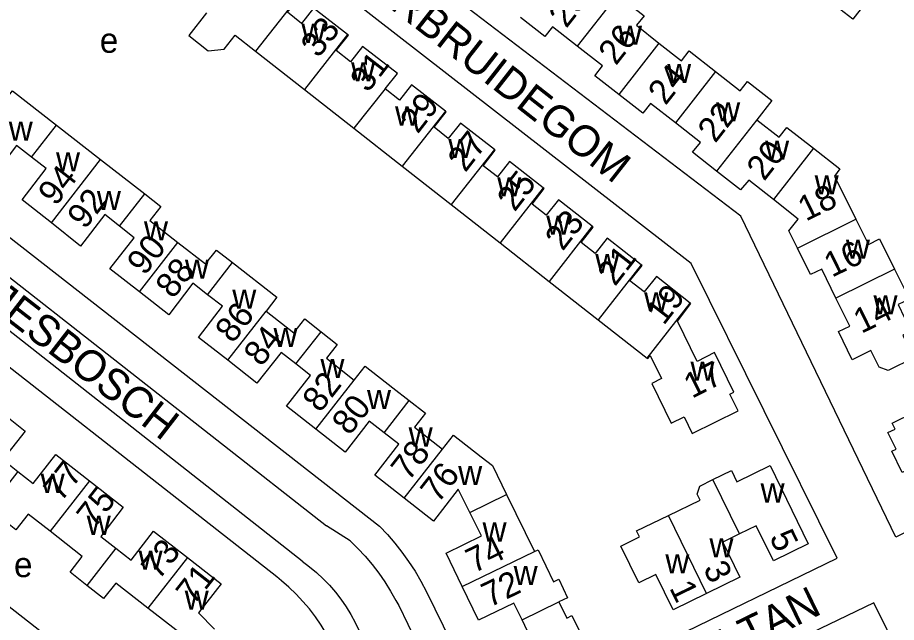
# Model space of a CAD drawing. Extents: x 159441 to 162086, y 388175 to 389787.
# Drawn here: x 161552.9 to 161694.2, y 388873.6 to 388970.9 of the extents above; entities that cross this region are included whole.
import ezdxf

# ---------------------------------------------------------------- set-up
doc = ezdxf.new("R2010")
doc.units = 0
for name, color, linetype in [('BLT_Basislijn', 7, 'Continuous'), ('BLT_Bebouwing', 7, 'Continuous'), ('BLT_Centroide', 7, 'Continuous'), ('BLT_Huisnummer', 7, 'Continuous'), ('BLT_Huisnummer_ tussenligend', 7, 'Continuous'), ('BLT_Onderverdeling_panden', 7, 'Continuous'), ('BLT_Straatnaam', 7, 'Continuous')]:
    doc.layers.add(name, color=color, linetype=linetype)

msp = doc.modelspace()

# ---------------------------------------------------------------- linework, layer by layer
at = {"layer": 'BLT_Basislijn'}
for p, q in [((161669.17, 388938.91), (161567.55, 389016.49)), ((161661.19, 388931.3), (161556.12, 389012.95)), ((161514.38, 388964.59), (161611.09, 388889.09)), ((161511.2, 388960.73), (161602.59, 388889.14)), ((161598.66, 388883.44), (161503.23, 388958.49)), ((161694.09, 388887.3), (161669.17, 388938.91)), ((161684.68, 388883.92), (161661.19, 388931.3)), ((161753.5, 388917.06), (161694.09, 388887.3)), ((161606.35, 388886.74), (161602.59, 388889.14)), ((161611.09, 388889.09), (161612.36, 388887.74)), ((161612.36, 388887.74), (161613.56, 388886.34)), ((161613.56, 388886.34), (161614.7, 388884.88)), ((161614.7, 388884.88), (161615.78, 388883.38)), ((161615.78, 388883.38), (161616.8, 388881.83)), ((161629.22, 388857.06), (161684.68, 388883.92)), ((161616.8, 388881.83), (161617.74, 388880.24)), ((161617.74, 388880.24), (161618.65, 388878.54)), ((161618.65, 388878.54), (161629.22, 388857.06)), ((161614.18, 388876.31), (161624.71, 388854.88))]:
    msp.add_line(p, q, dxfattribs=at)
for points in [[(161612.46, 388851.77), (161602.53, 388871.82), (161601.69, 388873.18), (161600.79, 388874.5), (161599.81, 388875.77), (161598.78, 388876.99), (161597.69, 388878.15), (161596.54, 388879.26), (161595.34, 388880.31), (161594.56, 388880.93), (161533.92, 388928.4)], [(161515.42, 388904.41), (161575.23, 388857.65), (161582.86, 388842.46)], [(161606.35, 388886.74), (161607.59, 388885.52), (161608.77, 388884.25), (161609.89, 388882.92), (161610.96, 388881.54), (161611.95, 388880.12), (161612.88, 388878.65), (161613.74, 388877.14), (161614.18, 388876.31)], [(161598.66, 388883.44), (161599.83, 388882.57), (161600.96, 388881.64), (161602.03, 388880.64), (161603.04, 388879.59), (161604, 388878.49), (161604.9, 388877.33), (161605.72, 388876.13), (161606.49, 388874.88), (161607.18, 388873.6), (161607.8, 388872.27), (161607.99, 388871.82)], [(161671.84, 388769.77), (161709.74, 388787.87), (161729.61, 388797.77), (161690.57, 388876.74), (161633.13, 388849.1)]]:
    msp.add_lwpolyline(points, dxfattribs=at)
at = {"layer": 'BLT_Bebouwing'}
for p, q in [((161591.15, 388965.45), (161599.02, 388959.28)), ((161599.02, 388959.28), (161606.94, 388953.08)), ((161606.94, 388953.08), (161614.74, 388946.97)), ((161614.74, 388946.97), (161622.62, 388940.79)), ((161622.62, 388940.79), (161630.5, 388934.62)), ((161630.5, 388934.62), (161638.39, 388928.44)), ((161638.39, 388928.44), (161646.25, 388922.28)), ((161631.53, 388894.18), (161636.02, 388885))]:
    msp.add_line(p, q, dxfattribs=at)
for points in [[(161697.73, 388973.56), (161694.44, 388976.14), (161692.08, 388973.12), (161690.26, 388974.54), (161687.18, 388970.6), (161684.43, 388972.75), (161687.49, 388976.71)], [(161605.96, 388968.13), (161600.5, 388972.39), (161598.56, 388969.92), (161596.29, 388971.71), (161598.23, 388974.18), (161598.09, 388974.3)], [(161649.36, 388974.5), (161653.64, 388971.15), (161652.41, 388969.61), (161656.02, 388966.75)], [(161583.28, 388971.62), (161580.41, 388967.95), (161583.53, 388965.51), (161586.13, 388965.77), (161587.88, 388968.01), (161591.15, 388965.45)], [(161642.9, 388966.24), (161638.92, 388969.37), (161637.68, 388967.8), (161633.78, 388970.85)], [(161612.02, 388959.37), (161613.97, 388961.86), (161608.38, 388966.22), (161606.43, 388963.75), (161604.15, 388965.55), (161606.09, 388968.03), (161605.96, 388968.13)], [(161656.02, 388966.75), (161659.64, 388963.92), (161660.87, 388965.5), (161665.13, 388962.16)], [(161649.56, 388958.49), (161645.69, 388961.51), (161646.93, 388963.08), (161642.9, 388966.24)], [(161665.13, 388962.16), (161669.07, 388959.07), (161670.25, 388960.57), (161674.17, 388957.5), (161671.77, 388954.43)], [(161621.7, 388955.79), (161616.25, 388960.04), (161614.3, 388957.58), (161612.02, 388959.37)], [(161550.34, 388956.86), (161552.09, 388959.09), (161559.15, 388953.58)], [(161658.66, 388953.91), (161654.66, 388957.04), (161653.43, 388955.47), (161649.56, 388958.49)], [(161629.57, 388949.62), (161624.09, 388953.9), (161622.15, 388951.43), (161619.88, 388953.21), (161621.83, 388955.69), (161621.7, 388955.79)], [(161665.3, 388946.16), (161661.42, 388949.21), (161662.68, 388950.77), (161658.66, 388953.91)], [(161671.77, 388954.43), (161675.38, 388951.6), (161676.61, 388953.17), (161680.87, 388949.84)], [(161559.15, 388953.58), (161566.24, 388948.04)], [(161555.12, 388948.43), (161552.74, 388950.29), (161548.85, 388945.24), (161544.14, 388948.93)], [(161637.43, 388943.46), (161631.97, 388947.72), (161630.04, 388945.25), (161627.76, 388947.03), (161629.7, 388949.52), (161629.57, 388949.62)], [(161680.87, 388949.84), (161685.13, 388946.51), (161684.25, 388945.38), (161687.7, 388938.43)], [(161558.33, 388937.83), (161553.62, 388941.54), (161557.5, 388946.57), (161555.12, 388948.43)], [(161566.24, 388948.04), (161573.35, 388942.49)], [(161674.42, 388941.6), (161670.47, 388944.71), (161669.15, 388943.14), (161665.3, 388946.16)], [(161573.35, 388942.49), (161575.94, 388940.47), (161574.19, 388938.23), (161578.69, 388934.71)], [(161645.31, 388937.29), (161639.85, 388941.55), (161637.91, 388939.08), (161635.63, 388940.87), (161637.57, 388943.35), (161637.43, 388943.46)], [(161678.28, 388933.79), (161676.91, 388936.56), (161678.41, 388938.45), (161674.42, 388941.6)], [(161569.29, 388937.33), (161566.93, 388939.19), (161563.04, 388934.12), (161558.33, 388937.83)], [(161687.7, 388938.43), (161689.71, 388934.37), (161691.5, 388935.26), (161693.9, 388930.41)], [(161572.48, 388926.76), (161567.75, 388930.45), (161571.66, 388935.46), (161569.29, 388937.33)], [(161653.17, 388931.11), (161647.72, 388935.39), (161645.77, 388932.91), (161643.5, 388934.69), (161645.45, 388937.18), (161645.31, 388937.29)], [(161578.69, 388934.71), (161583.14, 388931.24), (161584.89, 388933.48), (161587.47, 388931.46)], [(161684.48, 388925.75), (161682.2, 388930.39), (161680.38, 388929.52), (161678.28, 388933.79)], [(161587.47, 388931.46), (161594.6, 388925.89), (161592.86, 388923.65)], [(161661.04, 388924.95), (161655.61, 388929.21), (161653.64, 388926.74), (161651.36, 388928.53), (161653.3, 388931.01), (161653.17, 388931.11)], [(161693.9, 388930.41), (161696.3, 388925.57), (161694.49, 388924.7), (161696.54, 388920.45), (161695.23, 388919.81), (161697.03, 388916.14), (161692.9, 388914.12), (161691.43, 388914.63), (161690.11, 388917.31), (161687.1, 388915.84), (161684.87, 388920.38), (161686.7, 388921.24), (161684.48, 388925.75)], [(161583.46, 388926.29), (161581.07, 388928.15), (161577.21, 388923.06), (161572.48, 388926.76)], [(161586.69, 388915.75), (161581.99, 388919.43), (161585.85, 388924.44), (161583.46, 388926.29)], [(161656.43, 388912.81), (161654.86, 388912.04), (161657.98, 388905.66), (161660.07, 388906.68), (161661.39, 388904), (161668.75, 388907.61), (161667.43, 388910.29), (161668.08, 388910.61), (161664.95, 388916.98), (161662.18, 388915.56), (161658.99, 388922.07), (161661.15, 388924.86), (161661.04, 388924.96)], [(161592.86, 388923.65), (161597.32, 388920.17), (161599.07, 388922.4), (161601.69, 388920.35)], [(161646.25, 388922.28), (161654.12, 388916.11)], [(161601.69, 388920.35), (161604.31, 388918.31), (161602.56, 388916.07), (161607.03, 388912.58)], [(161597.64, 388915.16), (161595.27, 388917.01), (161591.39, 388912.08), (161586.69, 388915.75)], [(161654.12, 388916.11), (161654.23, 388916.02), (161654.62, 388916.51), (161656.43, 388912.81)], [(161600.87, 388904.68), (161596.15, 388908.36), (161600.01, 388913.31), (161597.64, 388915.16)], [(161607.03, 388912.58), (161608.78, 388914.82), (161613.25, 388911.33), (161615.85, 388909.3)], [(161548.69, 388908.65), (161554.1, 388904.38), (161550.51, 388899.8), (161552.96, 388897.88)], [(161615.85, 388909.3), (161618.49, 388907.24), (161616.74, 388905), (161621.23, 388901.49)], [(161704.62, 388900.97), (161701.69, 388899.54), (161702.14, 388898.61), (161700.9, 388898.01), (161701.49, 388896.79), (161697.41, 388894.77), (161695.83, 388898.04), (161695.15, 388897.7), (161693.48, 388901.12), (161694.16, 388901.46), (161692.84, 388904.12), (161694, 388904.66), (161693.53, 388905.67), (161700.8, 388909.22), (161701.24, 388908.32)], [(161611.82, 388904.11), (161609.44, 388905.95), (161605.59, 388900.99), (161600.87, 388904.68)], [(161615.04, 388893.57), (161610.32, 388897.26), (161614.19, 388902.26), (161611.82, 388904.11)], [(161621.23, 388901.49), (161622.99, 388903.71), (161627.43, 388900.24), (161629.26, 388898.82), (161631.53, 388894.18)], [(161552.96, 388897.88), (161555.4, 388895.97), (161559.03, 388900.61), (161564.46, 388896.37)], [(161664.71, 388896.57), (161667.69, 388898.03), (161668.57, 388896.23), (161673.88, 388898.82), (161680.03, 388886.24), (161674.43, 388883.5), (161671.67, 388889.16), (161668.97, 388887.85)], [(161564.46, 388896.37), (161569.9, 388892.12), (161566.26, 388887.45), (161568.71, 388885.53)], [(161657.54, 388890.8), (161662.65, 388893.29), (161662.18, 388894.25), (161662.59, 388895.54), (161664.71, 388896.57)], [(161625.62, 388891.27), (161623.76, 388895.04), (161619.75, 388889.88), (161615.04, 388893.57)], [(161558.12, 388888.26), (161554.59, 388891.03), (161552.62, 388888.51), (161548.28, 388891.91)], [(161624.41, 388879.36), (161621.79, 388884.75), (161627.47, 388887.51), (161625.62, 388891.27)], [(161652.91, 388887.36), (161652.44, 388888.32), (161657.54, 388890.8)], [(161564.04, 388879.57), (161561.33, 388881.7), (161563.3, 388884.21), (161558.12, 388888.26)], [(161568.71, 388885.53), (161571.16, 388883.62), (161574.78, 388888.28), (161580.22, 388884.04)], [(161663.66, 388878.24), (161658.29, 388875.62), (161655.52, 388881.29), (161652.79, 388879.96), (161649.89, 388885.89), (161652.91, 388887.36)], [(161668.97, 388887.85), (161666.27, 388886.53), (161669.04, 388880.87), (161663.66, 388878.24)], [(161636.02, 388885), (161636.6, 388885.28), (161639.09, 388880.16), (161639.9, 388880.55), (161641.34, 388877.59), (161639.95, 388876.91)], [(161580.22, 388884.04), (161585.65, 388879.8), (161582.01, 388875.14), (161584.54, 388872.51)], [(161573.86, 388875.9), (161568.7, 388879.94), (161566.71, 388877.48), (161564.04, 388879.57)], [(161634.01, 388874.02), (161632.7, 388876.71), (161627.02, 388873.97), (161624.41, 388879.36)], [(161639.95, 388876.91), (161641.22, 388874.31), (161642, 388874.7), (161644.78, 388869.03)], [(161579.09, 388867.27), (161577.08, 388869.36), (161579.03, 388871.86), (161573.86, 388875.9)], [(161644.78, 388869.03), (161632.38, 388862.98), (161629.67, 388868.55), (161635.32, 388871.32), (161634.01, 388874.02)]]:
    msp.add_lwpolyline(points, dxfattribs=at)
at = {"layer": 'BLT_Onderverdeling_panden'}
for p, q in [((161598.09, 388974.3), (161591.15, 388965.45)), ((161649.36, 388974.5), (161642.9, 388966.24)), ((161605.96, 388968.13), (161599.02, 388959.28)), ((161656.02, 388966.75), (161649.56, 388958.49)), ((161665.13, 388962.16), (161658.66, 388953.91)), ((161612.02, 388959.37), (161606.94, 388953.08)), ((161621.7, 388955.79), (161614.74, 388946.97)), ((161671.77, 388954.43), (161665.3, 388946.16)), ((161555.12, 388948.43), (161559.15, 388953.58)), ((161629.57, 388949.62), (161622.62, 388940.79)), ((161680.87, 388949.84), (161674.42, 388941.6)), ((161558.33, 388937.83), (161566.24, 388948.04)), ((161569.29, 388937.33), (161573.35, 388942.49)), ((161637.43, 388943.46), (161630.5, 388934.62)), ((161678.28, 388933.79), (161687.7, 388938.43)), ((161645.31, 388937.29), (161638.39, 388928.44)), ((161572.48, 388926.76), (161578.69, 388934.71)), ((161583.46, 388926.29), (161587.47, 388931.46)), ((161653.17, 388931.11), (161646.25, 388922.28)), ((161693.9, 388930.41), (161684.48, 388925.75)), ((161654.12, 388916.11), (161661.04, 388924.96)), ((161586.69, 388915.75), (161592.86, 388923.65)), ((161597.64, 388915.16), (161601.69, 388920.35)), ((161600.87, 388904.68), (161607.03, 388912.58)), ((161611.82, 388904.11), (161615.85, 388909.3)), ((161615.04, 388893.57), (161621.23, 388901.49)), ((161552.96, 388897.88), (161548.28, 388891.91)), ((161564.46, 388896.37), (161558.12, 388888.26)), ((161668.97, 388887.85), (161664.71, 388896.57)), ((161625.62, 388891.27), (161631.53, 388894.18)), ((161663.66, 388878.24), (161657.54, 388890.8)), ((161568.71, 388885.53), (161564.04, 388879.57)), ((161624.41, 388879.36), (161636.02, 388885)), ((161580.22, 388884.04), (161573.86, 388875.9)), ((161634.01, 388874.02), (161639.95, 388876.91))]:
    msp.add_line(p, q, dxfattribs=at)

# ---------------------------------------------------------------- texts
at = {"layer": 'BLT_Centroide'}
for s, p in [('w', (161598.55, 388966.78)), ('w', (161649.45, 388966.5)), ('e', (161566.12, 388965.19)), ('w', (161606.52, 388960.59)), ('w', (161657.34, 388960.34)), ('w', (161613.59, 388953.5)), ('w', (161665.22, 388954.16)), ('w', (161551.48, 388951.06)), ('w', (161622.15, 388948.28)), ('w', (161673.09, 388948)), ('w', (161559.08, 388946.14)), ('w', (161681.06, 388942.42)), ('w', (161630.02, 388942.12)), ('w', (161565.65, 388939.91)), ('w', (161637.91, 388935.94)), ('w', (161573.22, 388935.02)), ('w', (161686.09, 388932.09)), ('w', (161645.78, 388929.78)), ('w', (161579.8, 388928.88)), ('w', (161587.42, 388924.05)), ('w', (161653.64, 388923.62)), ('w', (161690.52, 388923.12)), ('w', (161594.05, 388917.88)), ('w', (161601.59, 388912.91)), ('w', (161661.09, 388912.48)), ('w', (161609.08, 388907.91)), ('w', (161615.78, 388901.88)), ('w', (161623.74, 388895.69)), ('w', (161556.61, 388894.44)), ('w', (161672.36, 388892.89)), ('w', (161564.02, 388887.69)), ('w', (161627.66, 388886.61)), ('w', (161664.14, 388884.06)), ('w', (161572.35, 388882.09)), ('w', (161657.05, 388881.5)), ('e', (161552.32, 388880.89)), ('w', (161632.66, 388879.62)), ('w', (161579.77, 388875.67))]:
    msp.add_text(s, height=4, dxfattribs=at).set_placement(p)
at = {"layer": 'BLT_Huisnummer'}
for s, rotation, p in [('33', 52.266, (161601.28, 388964.21)), ('26', 51.949, (161649.11, 388963.02)), ('29', 52.266, (161617.24, 388952.03)), ('22', 51.949, (161665.08, 388950.54)), ('94', 52.1058, (161559.03, 388940.4)), ('25', 52.266, (161632.83, 388939.49)), ('18', 26.0624, (161679.65, 388938.04)), ('90', 52.1058, (161573.32, 388929.23)), ('21', 52.266, (161648.96, 388927.51)), ('14', 26.0624, (161688.57, 388919.98)), ('86', 52.1058, (161587.5, 388918.33)), ('17', 26.6916, (161661.33, 388909.56)), ('82', 52.1058, (161601.53, 388907.18)), ('78', 52.1058, (161615.77, 388896.17)), ('77', 51.9779, (161559.89, 388892.84)), ('74', 26.0427, (161626.25, 388881.46)), ('5', 296.0336, (161673.71, 388887.31)), ('73', 51.9779, (161575.61, 388880.28)), ('1', 296.0336, (161657.64, 388879.18))]:
    msp.add_text(s, height=4, rotation=rotation, dxfattribs=at).set_placement(p)
at = {"layer": 'BLT_Huisnummer_ tussenligend'}
for s, rotation, p in [('28', 51.949, (161641.13, 388969.01)), ('31', 52.266, (161609.22, 388958.64)), ('24', 51.949, (161657.09, 388956.61)), ('27', 52.266, (161624.9, 388945.83)), ('20', 51.949, (161672.94, 388944.43)), ('92', 52.1058, (161563.73, 388936.65)), ('23', 52.266, (161640.55, 388933.19)), ('16', 26.0624, (161683.84, 388929.01)), ('88', 52.1058, (161577.91, 388925.48)), ('19', 52.266, (161656.79, 388921.24)), ('84', 52.1058, (161592.09, 388914.57)), ('80', 52.1058, (161606.27, 388903.51)), ('76', 52.1058, (161620.51, 388892.62)), ('75', 51.9779, (161565.23, 388888.61)), ('3', 296.0336, (161663.07, 388882.3)), ('71', 51.9779, (161581.21, 388876.26)), ('72', 26.0427, (161628.77, 388875.94))]:
    msp.add_text(s, height=4, rotation=rotation, dxfattribs=at).set_placement(p)
at = {"layer": 'BLT_Straatnaam'}
for s, height, rotation, p in [('ROVERBRUIDEGOM', 5, 321.9124, (161597.71, 388984.12)), ('SPROOKJESBOSCH', 4.9999, 322.2797, (161525.14, 388942.22)), ('OUDE SULTAN', 5, 26.0381, (161639.68, 388854.2))]:
    msp.add_text(s, height=height, rotation=rotation, dxfattribs=at).set_placement(p)

doc.saveas('drawing.dxf')
